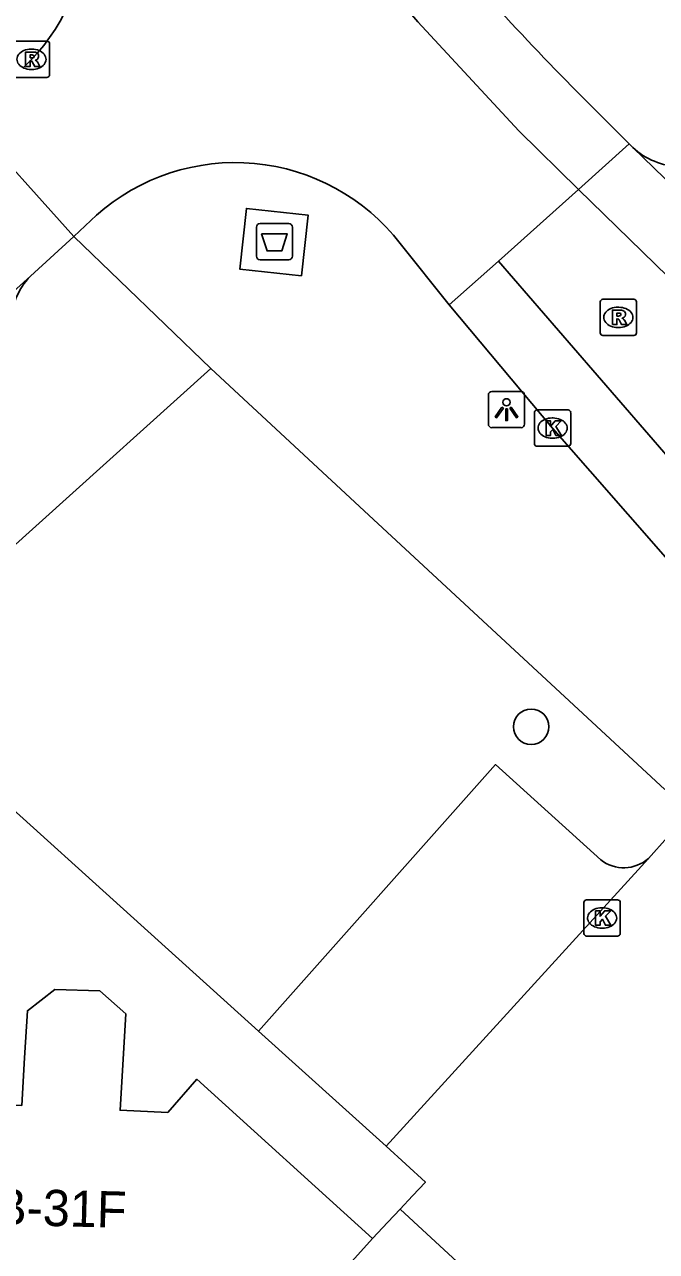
# Model space of a CAD drawing. Extents: x 159040 to 160094, y 381214 to 382518.
# Drawn here: x 159785.85 to 159803.25, y 381932.9 to 381966.73 of the extents above; entities that cross this region are included whole.
import ezdxf

# ---------------------------------------------------------------- set-up
doc = ezdxf.new("R2010")
doc.units = 0
for name, color, linetype in [('IMGEO_Afval_apart_plaats', 7, 'Continuous'), ('IMGEO_Boom', 7, 'Continuous'), ('IMGEO_Kolk', 7, 'Continuous'), ('IMGEO_Lichtpunt', 7, 'Continuous'), ('IMGEO_Pand', 7, 'Continuous'), ('IMGEO_Pand_nummerreeks', 7, 'Continuous'), ('IMGEO_Parkeervlak_open', 7, 'Continuous'), ('IMGEO_Rijbaan_lokaal_gesloten', 7, 'Continuous'), ('IMGEO_Rijbaan_lokaal_open', 7, 'Continuous'), ('IMGEO_Rioolput', 7, 'Continuous'), ('IMGEO_Voetpad_gesloten', 7, 'Continuous'), ('IMGEO_Voetpad_open', 7, 'Continuous')]:
    doc.layers.add(name, color=color, linetype=linetype)

msp = doc.modelspace()

# ---------------------------------------------------------------- linework, layer by layer
at = {"layer": 'IMGEO_Afval_apart_plaats'}
for p, q in [((159792.237, 381960.34), (159792.237, 381961.14)), ((159792.237, 381961.14), (159792.237, 381960.34)), ((159792.337, 381961.24), (159793.127, 381961.24)), ((159793.127, 381961.24), (159792.337, 381961.24)), ((159793.227, 381961.14), (159793.227, 381960.34)), ((159793.227, 381960.34), (159793.227, 381961.14)), ((159793.127, 381960.24), (159792.337, 381960.24)), ((159792.337, 381960.24), (159793.127, 381960.24))]:
    msp.add_line(p, q, dxfattribs=at)
msp.add_lwpolyline([(159792.38, 381960.954), (159793.084, 381960.954), (159792.935, 381960.484), (159792.529, 381960.484), (159792.38, 381960.954)], dxfattribs=at)
for centre, start, end in [((159792.337, 381961.14), 90, 180), ((159792.337, 381961.14), 90, 180), ((159793.127, 381961.14), 0, 90), ((159793.127, 381961.14), 360, 90), ((159792.337, 381960.34), 180, 270), ((159792.337, 381960.34), 180, 270), ((159793.127, 381960.34), 270, 0), ((159793.127, 381960.34), 270, 0)]:
    msp.add_arc(centre, 0.1, start, end, dxfattribs=at)
at = {"layer": 'IMGEO_Boom'}
msp.add_circle((159799.804, 381947.366), 0.489, dxfattribs=at)
at = {"layer": 'IMGEO_Kolk'}
for p, q in [((159799.893, 381955.173), (159799.893, 381956.025)), ((159799.968, 381956.099), (159800.82, 381956.099)), ((159800.894, 381956.025), (159800.894, 381955.173)), ((159800.381, 381955.879), (159800.406, 381955.879)), ((159800.404, 381955.319), (159800.379, 381955.319)), ((159800.82, 381955.099), (159799.968, 381955.099)), ((159801.257, 381941.668), (159801.257, 381942.52)), ((159801.332, 381942.594), (159802.184, 381942.594)), ((159801.745, 381942.374), (159801.77, 381942.374)), ((159802.258, 381942.52), (159802.258, 381941.668)), ((159801.768, 381941.814), (159801.743, 381941.814)), ((159802.184, 381941.594), (159801.332, 381941.594))]:
    msp.add_line(p, q, dxfattribs=at)
for points in [[(159799.893, 381955.173), (159799.893, 381956.025)], [(159799.968, 381956.099), (159800.82, 381956.099)], [(159800.894, 381956.025), (159800.894, 381955.173)], [(159800.214, 381955.799), (159800.337, 381955.799), (159800.337, 381955.648), (159800.467, 381955.799), (159800.631, 381955.799), (159800.485, 381955.648), (159800.638, 381955.399), (159800.486, 381955.399), (159800.401, 381955.563), (159800.337, 381955.496), (159800.337, 381955.399), (159800.214, 381955.399), (159800.214, 381955.799)], [(159800.82, 381955.099), (159799.968, 381955.099)], [(159801.257, 381941.668), (159801.257, 381942.52)], [(159801.332, 381942.594), (159802.184, 381942.594)], [(159802.258, 381942.52), (159802.258, 381941.668)], [(159801.578, 381942.294), (159801.701, 381942.294), (159801.701, 381942.143), (159801.831, 381942.294), (159801.995, 381942.294), (159801.849, 381942.143), (159802.002, 381941.894), (159801.85, 381941.894), (159801.765, 381942.058), (159801.701, 381941.991), (159801.701, 381941.894), (159801.578, 381941.894), (159801.578, 381942.294)], [(159802.184, 381941.594), (159801.332, 381941.594)]]:
    msp.add_lwpolyline(points, dxfattribs=at)
for centre, start, end in [((159799.97, 381956.023), 91.552, 178.448), ((159799.97, 381956.023), 91.552, 178.448), ((159800.818, 381956.023), 1.552, 88.448), ((159800.818, 381956.023), 1.552, 88.448), ((159799.97, 381955.175), 181.552, 268.448), ((159799.97, 381955.175), 181.552, 268.448), ((159800.818, 381955.175), 271.552, 358.448), ((159800.818, 381955.175), 271.552, 358.448), ((159801.334, 381942.518), 91.552, 178.448), ((159801.334, 381942.518), 91.552, 178.448), ((159802.182, 381942.518), 1.552, 88.448), ((159802.182, 381942.518), 1.552, 88.448), ((159801.334, 381941.67), 181.552, 268.448), ((159801.334, 381941.67), 181.552, 268.448), ((159802.182, 381941.67), 271.552, 358.448), ((159802.182, 381941.67), 271.552, 358.448)]:
    msp.add_arc(centre, 0.0765, start, end, dxfattribs=at)
for centre, major_axis, ratio, start_param, end_param in [((159800.38, 381955.599), (-0.387, 0.002), 0.722429, 4.712389, 7.853982), ((159800.405, 381955.599), (-0.39, 0.002), 0.717154, 1.570796, 4.712389), ((159801.744, 381942.094), (-0.387, 0.002), 0.722429, 4.712389, 7.853982), ((159801.769, 381942.094), (-0.39, 0.002), 0.717154, 1.570796, 4.712389)]:
    msp.add_ellipse(centre, major_axis=major_axis, ratio=ratio, start_param=start_param, end_param=end_param, dxfattribs=at)
at = {"layer": 'IMGEO_Lichtpunt'}
for p, q in [((159799.528, 381956.608), (159798.72, 381956.608)), ((159799.528, 381956.608), (159798.72, 381956.608)), ((159798.626, 381956.513), (159798.626, 381955.706)), ((159798.626, 381956.513), (159798.626, 381955.706)), ((159799.622, 381955.706), (159799.622, 381956.513)), ((159799.622, 381955.706), (159799.622, 381956.513)), ((159798.72, 381955.612), (159799.528, 381955.612)), ((159798.72, 381955.612), (159799.528, 381955.612))]:
    msp.add_line(p, q, dxfattribs=at)
for points in [[(159799, 381956.177), (159799.039, 381956.149), (159798.851, 381955.887), (159798.813, 381955.914), (159799, 381956.177)], [(159799.102, 381956.129), (159799.149, 381956.129), (159799.149, 381955.807), (159799.102, 381955.807), (159799.102, 381956.129)], [(159799.212, 381956.149), (159799.25, 381956.176), (159799.437, 381955.914), (159799.398, 381955.886), (159799.212, 381956.149)]]:
    msp.add_lwpolyline(points, dxfattribs=at)
msp.add_circle((159799.125, 381956.311), 0.0994, dxfattribs=at)
for centre, start, end in [((159798.72, 381956.513), 90, 180), ((159798.72, 381956.513), 90, 180), ((159799.528, 381956.513), 0, 90), ((159799.528, 381956.513), 0, 90), ((159798.72, 381955.706), 180, 270), ((159798.72, 381955.706), 180, 270), ((159799.528, 381955.706), 270, 0), ((159799.528, 381955.706), 270, 360)]:
    msp.add_arc(centre, 0.0946, start, end, dxfattribs=at)
at = {"layer": 'IMGEO_Pand'}
for points in [[(159795.43, 381933.255), (159790.598, 381937.647), (159789.796, 381936.73), (159788.482, 381936.794), (159788.637, 381939.448), (159787.927, 381940.084), (159786.682, 381940.119), (159785.928, 381939.536), (159785.852, 381938.242), (159785.776, 381936.926), (159784.503, 381936.989), (159783.845, 381937.912), (159778.695, 381933.918), (159777.888, 381934.895), (159777.771, 381934.801)], [(159796.198, 381934.066), (159795.854, 381933.703), (159795.43, 381933.255)], [(159809.856, 381921.436), (159796.565, 381933.726), (159796.198, 381934.066)], [(159795.43, 381933.255), (159788.934, 381926.021)]]:
    msp.add_lwpolyline(points, dxfattribs=at)
at = {"layer": 'IMGEO_Parkeervlak_open'}
msp.add_lwpolyline([(159801.721, 381943.698), (159798.819, 381946.321), (159792.293, 381938.975)], dxfattribs=at)
msp.add_arc((159802.354, 381944.5), 1.022, 231.7439, 311.6614, dxfattribs=at)
at = {"layer": 'IMGEO_Rijbaan_lokaal_gesloten'}
for points in [[(159793.273, 381973.802), (159791.79, 381972.672), (159794.063, 381969.862), (159796.684, 381966.799), (159799.463, 381963.799), (159801.104, 381962.181)], [(159802.503, 381963.435), (159801.073, 381964.867)], [(159784.275, 381964.15), (159787.206, 381960.881)], [(159801.104, 381962.181), (159802.503, 381963.435)], [(159802.503, 381963.435), (159802.602, 381963.336)], [(159823.394, 381943.179), (159802.602, 381963.336)], [(159798.9, 381960.204), (159801.104, 381962.181)], [(159801.104, 381962.181), (159806.024, 381957.38), (159813.445, 381950.236), (159822.247, 381941.709), (159825.405, 381938.67), (159827.182, 381937.091), (159829.234, 381935.551), (159833.063, 381932.946), (159836.965, 381930.48)], [(159787.832, 381961.469), (159787.206, 381960.881)], [(159797.55, 381958.994), (159796.2, 381960.69)], [(159797.55, 381958.994), (159798.9, 381960.204)], [(159833.224, 381923.111), (159830.3, 381926.63), (159828.682, 381928.17), (159824.221, 381932.315), (159818.497, 381938.117), (159811.787, 381945.459), (159807.484, 381950.275), (159800.971, 381957.815), (159798.9, 381960.204)], [(159816.898, 381937.153), (159813.455, 381941.099), (159811.835, 381942.8), (159806.617, 381948.486), (159800.394, 381955.599), (159797.55, 381958.994)]]:
    msp.add_lwpolyline(points, dxfattribs=at)
for centre, radius, start, end in [((159781.989, 381969.592), 5.578, 313.5029, 40.2577), ((159871.096, 382033.73), 98.211, 220.42855, 224.52109), ((159791.652, 381957.166), 5.754, 37.768, 131.595)]:
    msp.add_arc(centre, radius, start, end, dxfattribs=at)
at = {"layer": 'IMGEO_Rijbaan_lokaal_open'}
for points in [[(159787.206, 381960.881), (159786.018, 381959.79)], [(159786.018, 381959.79), (159752.536, 381929.526)], [(159803.033, 381943.737), (159803.56, 381944.324)], [(159795.815, 381935.798), (159803.033, 381943.737)], [(159795.815, 381935.798), (159796.893, 381934.808), (159796.54, 381934.431), (159796.198, 381934.066)]]:
    msp.add_lwpolyline(points, dxfattribs=at)
at = {"layer": 'IMGEO_Rioolput'}
for p, q in [((159785.616, 381966.267), (159786.468, 381966.267)), ((159786.029, 381966.047), (159786.054, 381966.047)), ((159786.542, 381966.193), (159786.542, 381965.341)), ((159786.052, 381965.487), (159786.027, 381965.487)), ((159786.468, 381965.267), (159785.616, 381965.267)), ((159801.705, 381958.226), (159801.705, 381959.078)), ((159801.78, 381959.152), (159802.632, 381959.152)), ((159802.706, 381959.078), (159802.706, 381958.226)), ((159802.193, 381958.932), (159802.218, 381958.932)), ((159802.216, 381958.372), (159802.191, 381958.372)), ((159802.632, 381958.152), (159801.78, 381958.152))]:
    msp.add_line(p, q, dxfattribs=at)
for points in [[(159785.616, 381966.267), (159786.468, 381966.267)], [(159786.542, 381966.193), (159786.542, 381965.341)], [(159786.13, 381965.965), (159785.878, 381965.967), (159785.878, 381965.567)], [(159785.878, 381965.567), (159786.002, 381965.567), (159786.002, 381965.729), (159786.013, 381965.729)], [(159786.056, 381965.886), (159786.002, 381965.886), (159786.002, 381965.805)], [(159786.002, 381965.805), (159786.054, 381965.805)], [(159786.06, 381965.7), (159786.131, 381965.567), (159786.271, 381965.567), (159786.206, 381965.693)], [(159786.468, 381965.267), (159785.616, 381965.267)], [(159801.705, 381958.226), (159801.705, 381959.078)], [(159801.78, 381959.152), (159802.632, 381959.152)], [(159802.706, 381959.078), (159802.706, 381958.226)], [(159802.294, 381958.85), (159802.042, 381958.852), (159802.042, 381958.452)], [(159802.042, 381958.452), (159802.166, 381958.452), (159802.166, 381958.614), (159802.177, 381958.614)], [(159802.22, 381958.771), (159802.166, 381958.771), (159802.166, 381958.69)], [(159802.166, 381958.69), (159802.218, 381958.69)], [(159802.224, 381958.585), (159802.295, 381958.452), (159802.435, 381958.452), (159802.37, 381958.578)], [(159802.632, 381958.152), (159801.78, 381958.152)]]:
    msp.add_lwpolyline(points, dxfattribs=at)
for centre, radius, start, end in [((159786.466, 381966.191), 0.0765, 1.552, 88.448), ((159786.466, 381966.191), 0.0765, 1.552, 88.448), ((159786.012, 381965.676), 0.0533, 26.0293, 88.6989), ((159786.038, 381965.994), 0.19, 274.7715, 282.9687), ((159786.062, 381965.79), 0.0964, 77.0061, 93.1865), ((159786.076, 381965.847), 0.0378, 276.6634, 79.6772), ((159786.129, 381965.855), 0.109, 350.3612, 89.416), ((159786.127, 381965.855), 0.112, 277.5842, 350.9817), ((159786.111, 381965.64), 0.108, 29.5134, 73.7905), ((159786.466, 381965.343), 0.0765, 271.552, 358.448), ((159786.466, 381965.343), 0.0765, 271.552, 358.448), ((159801.782, 381959.076), 0.0765, 91.552, 178.448), ((159801.782, 381959.076), 0.0765, 91.552, 178.448), ((159802.63, 381959.076), 0.0765, 1.552, 88.448), ((159802.63, 381959.076), 0.0765, 1.552, 88.448), ((159802.176, 381958.561), 0.0533, 26.0293, 88.6989), ((159802.202, 381958.879), 0.19, 274.7715, 282.9687), ((159802.226, 381958.675), 0.0964, 77.0061, 93.1865), ((159802.24, 381958.732), 0.0378, 276.6634, 79.6772), ((159802.293, 381958.74), 0.109, 350.3612, 89.416), ((159802.291, 381958.74), 0.112, 277.5842, 350.9817), ((159802.275, 381958.525), 0.108, 29.5134, 73.7905), ((159801.782, 381958.228), 0.0765, 181.552, 268.448), ((159801.782, 381958.228), 0.0765, 181.552, 268.448), ((159802.63, 381958.228), 0.0765, 271.552, 358.448), ((159802.63, 381958.228), 0.0765, 271.552, 358.448)]:
    msp.add_arc(centre, radius, start, end, dxfattribs=at)
for centre, major_axis, ratio, start_param, end_param in [((159786.028, 381965.767), (-0.387, 0.002), 0.722429, 4.712389, 7.853982), ((159786.053, 381965.767), (-0.39, 0.002), 0.717154, 1.570796, 4.712389), ((159802.192, 381958.652), (-0.387, 0.002), 0.722429, 4.712389, 7.853982), ((159802.217, 381958.652), (-0.39, 0.002), 0.717154, 1.570796, 4.712389)]:
    msp.add_ellipse(centre, major_axis=major_axis, ratio=ratio, start_param=start_param, end_param=end_param, dxfattribs=at)
at = {"layer": 'IMGEO_Voetpad_gesloten'}
msp.add_lwpolyline([(159793.479, 381959.797), (159791.777, 381959.984), (159791.961, 381961.656), (159793.663, 381961.469), (159793.479, 381959.797)], dxfattribs=at)
at = {"layer": 'IMGEO_Voetpad_open'}
for points in [[(159787.206, 381960.881), (159790.978, 381957.239)], [(159781.515, 381948.718), (159790.978, 381957.239)], [(159790.978, 381957.239), (159795.462, 381953.079), (159803.484, 381945.635)], [(159781.515, 381948.718), (159792.293, 381938.975)], [(159792.293, 381938.975), (159795.815, 381935.798)]]:
    msp.add_lwpolyline(points, dxfattribs=at)
for centre, radius, start, end in [((159803.942, 381964.774), 1.966, 227.0138, 268.4188), ((159787.352, 381958.476), 1.873, 135.4423, 181.0429)]:
    msp.add_arc(centre, radius, start, end, dxfattribs=at)

# ---------------------------------------------------------------- texts
at = {"layer": 'IMGEO_Pand_nummerreeks'}
msp.add_text('31B-31F', height=1, rotation=358.5227, dxfattribs=at).set_placement((159783.52, 381933.68))

doc.saveas('drawing.dxf')
